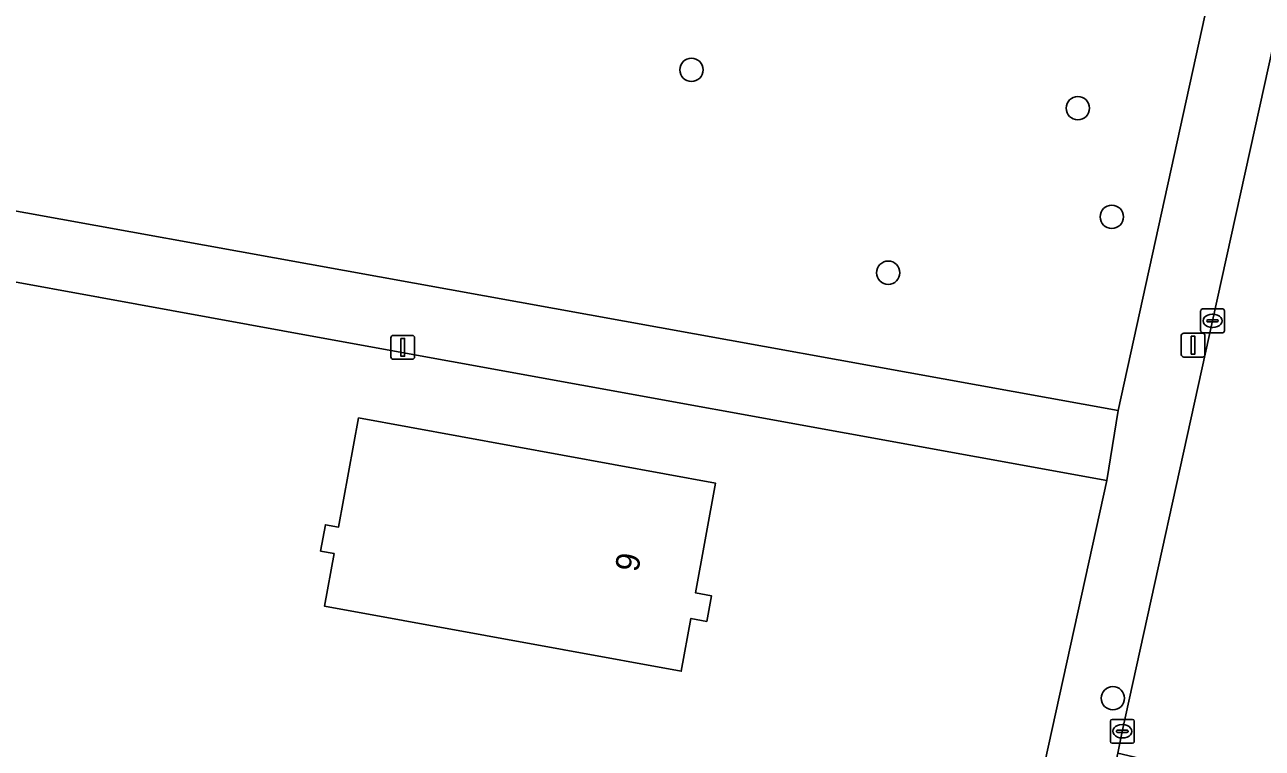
# Model space of a CAD drawing. Extents: x 162184 to 163154, y 385507 to 386516.
# Drawn here: x 162426.3 to 162478.2, y 385802.8 to 385833.2 of the extents above; entities that cross this region are included whole.
import ezdxf

# ---------------------------------------------------------------- set-up
doc = ezdxf.new("R2010")
doc.units = 0
for name, color, linetype in [('IMGEO_Boom', 7, 'Continuous'), ('IMGEO_Erf', 7, 'Continuous'), ('IMGEO_Groenvoorziening', 7, 'Continuous'), ('IMGEO_Kolk', 7, 'Continuous'), ('IMGEO_Lichtmast', 7, 'Continuous'), ('IMGEO_Muur', 7, 'Continuous'), ('IMGEO_Pand', 7, 'Continuous'), ('IMGEO_Pand_nummerreeks', 7, 'Continuous'), ('IMGEO_Rijbaan_lokaal_gesloten', 7, 'Continuous'), ('IMGEO_Voetpad_open', 7, 'Continuous')]:
    doc.layers.add(name, color=color, linetype=linetype)

msp = doc.modelspace()

# ---------------------------------------------------------------- linework, layer by layer
at = {"layer": 'IMGEO_Boom'}
for centre in [(162454.268, 385831.267), (162470.499, 385829.657), (162471.924, 385825.094), (162462.533, 385822.747), (162471.97, 385804.875)]:
    msp.add_circle(centre, 0.489, dxfattribs=at)
at = {"layer": 'IMGEO_Erf'}
for points in [[(162471.711, 385814.014), (162438.716, 385820.018), (162429.363, 385821.72), (162425.367, 385822.443)], [(162337.549, 385730.101), (162341.556, 385729.721), (162447.49, 385719.675), (162447.817, 385719.644), (162448.146, 385719.642), (162448.474, 385719.67), (162448.798, 385719.727), (162449.115, 385719.812), (162449.424, 385719.926), (162449.721, 385720.066), (162450.004, 385720.233), (162450.272, 385720.424), (162450.521, 385720.638), (162450.75, 385720.874), (162450.957, 385721.13), (162451.141, 385721.402), (162451.299, 385721.69), (162451.431, 385721.992), (162451.536, 385722.303), (162451.611, 385722.618), (162457.633, 385750), (162471.711, 385814.014)]]:
    msp.add_lwpolyline(points, dxfattribs=at)
msp.add_lwpolyline([(162438.856, 385808.74), (162439.26, 385810.954), (162438.691, 385811.058), (162438.893, 385812.162), (162439.449, 385812.061), (162440.286, 385816.647), (162455.275, 385813.913), (162454.434, 385809.305), (162455.11, 385809.182), (162454.914, 385808.105), (162454.244, 385808.227), (162453.839, 385806.007), (162448.921, 385806.904)], close=True, dxfattribs=at)
at = {"layer": 'IMGEO_Groenvoorziening'}
msp.add_lwpolyline([(162435.705, 385838.578), (162432.223, 385843.24), (162431.919, 385844.397), (162426.389, 385855.794), (162424.132, 385858.29), (162422.511, 385858.464), (162418.939, 385826.586), (162472.197, 385816.96), (162481.447, 385859.109)], dxfattribs=at)
at = {"layer": 'IMGEO_Kolk'}
for p, q in [((162475.657, 385820.299), (162475.657, 385821.151)), ((162475.732, 385821.225), (162476.584, 385821.225)), ((162476.145, 385821.005), (162476.17, 385821.005)), ((162476.658, 385821.151), (162476.658, 385820.299)), ((162475.916, 385820.719), (162475.916, 385820.731)), ((162476.354, 385820.682), (162475.956, 385820.682)), ((162475.959, 385820.768), (162476.357, 385820.768)), ((162476.168, 385820.445), (162476.143, 385820.445)), ((162476.4, 385820.731), (162476.4, 385820.719)), ((162476.584, 385820.225), (162475.732, 385820.225)), ((162471.866, 385803.06), (162471.866, 385803.912)), ((162471.941, 385803.986), (162472.793, 385803.986)), ((162472.354, 385803.766), (162472.379, 385803.766)), ((162472.867, 385803.912), (162472.867, 385803.06)), ((162472.125, 385803.48), (162472.125, 385803.492)), ((162472.563, 385803.443), (162472.165, 385803.443)), ((162472.168, 385803.529), (162472.566, 385803.529)), ((162472.609, 385803.492), (162472.609, 385803.48)), ((162472.793, 385802.986), (162471.941, 385802.986)), ((162472.377, 385803.206), (162472.352, 385803.206))]:
    msp.add_line(p, q, dxfattribs=at)
for points in [[(162475.657, 385820.299), (162475.657, 385821.151)], [(162475.732, 385821.225), (162476.584, 385821.225)], [(162476.658, 385821.151), (162476.658, 385820.299)], [(162476.584, 385820.225), (162475.732, 385820.225)], [(162471.866, 385803.06), (162471.866, 385803.912)], [(162471.941, 385803.986), (162472.793, 385803.986)], [(162472.867, 385803.912), (162472.867, 385803.06)], [(162472.793, 385802.986), (162471.941, 385802.986)]]:
    msp.add_lwpolyline(points, dxfattribs=at)
for centre, radius, start, end in [((162475.734, 385821.149), 0.0765, 91.552, 178.448), ((162475.734, 385821.149), 0.0765, 91.552, 178.448), ((162476.582, 385821.149), 0.0765, 1.552, 88.448), ((162476.582, 385821.149), 0.0765, 1.552, 88.448), ((162475.956, 385820.728), 0.0403, 85.8775, 175.7526), ((162475.953, 385820.718), 0.0366, 178.938, 274.7102), ((162476.357, 385820.725), 0.043, 264.8664, 352.4533), ((162476.361, 385820.73), 0.0386, 1.7309, 96.639), ((162475.734, 385820.301), 0.0765, 181.552, 268.448), ((162475.734, 385820.301), 0.0765, 181.552, 268.448), ((162476.582, 385820.301), 0.0765, 271.552, 358.448), ((162476.582, 385820.301), 0.0765, 271.552, 358.448), ((162471.943, 385803.91), 0.0765, 91.552, 178.448), ((162471.943, 385803.91), 0.0765, 91.552, 178.448), ((162472.791, 385803.91), 0.0765, 1.552, 88.448), ((162472.791, 385803.91), 0.0765, 1.552, 88.448), ((162472.165, 385803.489), 0.0403, 85.8775, 175.7526), ((162472.162, 385803.479), 0.0366, 178.938, 274.7102), ((162472.566, 385803.486), 0.043, 264.8664, 352.4533), ((162472.57, 385803.491), 0.0386, 1.7309, 96.639), ((162471.943, 385803.062), 0.0765, 181.552, 268.448), ((162471.943, 385803.062), 0.0765, 181.552, 268.448), ((162472.791, 385803.062), 0.0765, 271.552, 358.448), ((162472.791, 385803.062), 0.0765, 271.552, 358.448)]:
    msp.add_arc(centre, radius, start, end, dxfattribs=at)
for centre, major_axis, ratio, start_param, end_param in [((162476.144, 385820.725), (-0.387, 0.002), 0.722429, 4.712389, 7.853982), ((162476.169, 385820.725), (-0.39, 0.002), 0.717154, 1.570796, 4.712389), ((162472.353, 385803.486), (-0.387, 0.002), 0.722429, 4.712389, 7.853982), ((162472.378, 385803.486), (-0.39, 0.002), 0.717154, 1.570796, 4.712389)]:
    msp.add_ellipse(centre, major_axis=major_axis, ratio=ratio, start_param=start_param, end_param=end_param, dxfattribs=at)
at = {"layer": 'IMGEO_Lichtmast'}
for p, q in [((162441.646, 385819.211), (162441.646, 385820.011)), ((162441.646, 385820.011), (162441.646, 385819.211)), ((162441.746, 385820.111), (162442.536, 385820.111)), ((162442.536, 385820.111), (162441.746, 385820.111)), ((162442.636, 385820.011), (162442.636, 385819.211)), ((162442.636, 385819.211), (162442.636, 385820.011)), ((162474.844, 385819.306), (162474.844, 385820.106)), ((162474.844, 385820.106), (162474.844, 385819.306)), ((162474.944, 385820.206), (162475.734, 385820.206)), ((162475.734, 385820.206), (162474.944, 385820.206)), ((162475.834, 385820.106), (162475.834, 385819.306)), ((162475.834, 385819.306), (162475.834, 385820.106)), ((162442.536, 385819.111), (162441.746, 385819.111)), ((162441.746, 385819.111), (162442.536, 385819.111)), ((162475.734, 385819.206), (162474.944, 385819.206)), ((162474.944, 385819.206), (162475.734, 385819.206))]:
    msp.add_line(p, q, dxfattribs=at)
for points in [[(162442.066, 385819.986), (162442.216, 385819.986), (162442.216, 385819.236), (162442.066, 385819.236), (162442.066, 385819.986)], [(162475.264, 385820.081), (162475.414, 385820.081), (162475.414, 385819.331), (162475.264, 385819.331), (162475.264, 385820.081)]]:
    msp.add_lwpolyline(points, dxfattribs=at)
for centre, start, end in [((162441.746, 385820.011), 90, 180), ((162441.746, 385820.011), 90, 180), ((162442.536, 385820.011), 0, 90), ((162442.536, 385820.011), 360, 90), ((162474.944, 385820.106), 90, 180), ((162474.944, 385820.106), 90, 180), ((162475.734, 385820.106), 0, 90), ((162475.734, 385820.106), 360, 90), ((162441.746, 385819.211), 180, 270), ((162441.746, 385819.211), 180, 270), ((162442.536, 385819.211), 270, 0), ((162442.536, 385819.211), 270, 0), ((162474.944, 385819.306), 180, 270), ((162474.944, 385819.306), 180, 270), ((162475.734, 385819.306), 270, 0), ((162475.734, 385819.306), 270, 0)]:
    msp.add_arc(centre, 0.1, start, end, dxfattribs=at)
at = {"layer": 'IMGEO_Muur'}
msp.add_lwpolyline([(162429.363, 385821.72), (162438.716, 385820.018)], dxfattribs=at)
at = {"layer": 'IMGEO_Pand'}
msp.add_lwpolyline([(162438.691, 385811.058), (162439.26, 385810.954), (162438.856, 385808.74), (162448.921, 385806.904), (162453.839, 385806.007), (162454.244, 385808.227), (162454.914, 385808.105), (162455.11, 385809.182), (162454.434, 385809.305), (162455.275, 385813.913), (162440.286, 385816.647), (162439.449, 385812.061), (162438.893, 385812.162)], close=True, dxfattribs=at)
at = {"layer": 'IMGEO_Rijbaan_lokaal_gesloten'}
msp.add_lwpolyline([(162481.676, 385845.76), (162476.155, 385820.726), (162472.364, 385803.485), (162472.173, 385802.564), (162479.937, 385800.744)], dxfattribs=at)
at = {"layer": 'IMGEO_Voetpad_open'}
for points in [[(162481.447, 385859.109), (162472.197, 385816.96), (162471.711, 385814.014), (162457.633, 385750), (162451.611, 385722.618)], [(162455.269, 385725.594), (162457.246, 385734.688), (162458.212, 385739.192), (162457.724, 385739.3), (162458.531, 385742.997), (162459.055, 385742.881), (162460.642, 385750), (162462.189, 385756.939), (162461.701, 385757.046), (162462.501, 385760.712), (162462.989, 385760.605), (162466.061, 385774.729), (162465.573, 385774.836), (162466.385, 385778.558), (162466.873, 385778.451), (162466.921, 385778.648), (162467.367, 385780.629), (162469.886, 385792.111), (162470.666, 385795.682), (162470.931, 385796.883), (162472.173, 385802.564), (162472.364, 385803.485), (162476.155, 385820.726), (162481.676, 385845.76)]]:
    msp.add_lwpolyline(points, dxfattribs=at)
msp.add_lwpolyline([(162418.939, 385826.586), (162418.614, 385823.681), (162425.367, 385822.443), (162429.363, 385821.72), (162438.716, 385820.018), (162471.711, 385814.014), (162472.197, 385816.96)], close=True, dxfattribs=at)

# ---------------------------------------------------------------- texts
at = {"layer": 'IMGEO_Pand_nummerreeks'}
msp.add_text('9', height=1, rotation=79.7054, dxfattribs=at).set_placement((162452.028, 385810.139))

doc.saveas('drawing.dxf')
